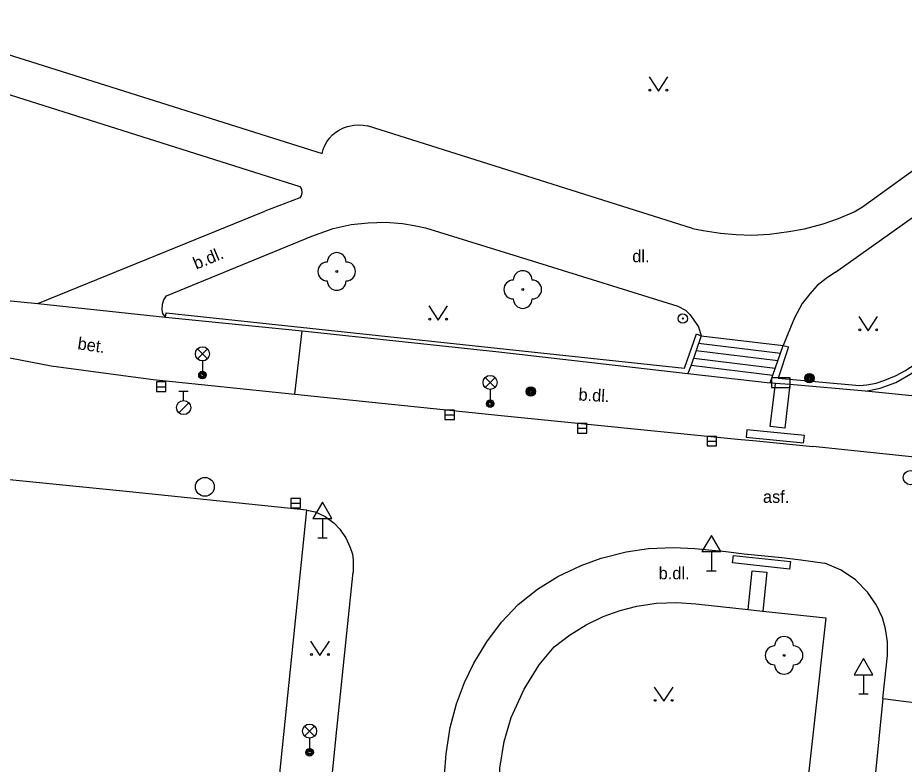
# Model space of a CAD drawing. Extents: x -595546 to -593986, y -1160845 to -1159202.
# Drawn here: x -594527.03 to -594479.94, y -1159934.78 to -1159895.13 of the extents above; entities that cross this region are included whole.
import ezdxf

# ---------------------------------------------------------------- set-up
doc = ezdxf.new("R2010")
doc.units = 0
for name, color, linetype in [('Level 22', 7, 'Continuous'), ('Level 24', 7, 'Continuous'), ('Level 25', 7, 'Continuous'), ('Level 27', 7, 'Continuous'), ('Level 28', 7, 'Continuous'), ('Level 33', 7, 'Continuous'), ('Level 34', 7, 'Continuous'), ('Level 36', 7, 'Continuous'), ('Specificka linie pasportu komunikaci', 7, 'Continuous'), ('TM - chodniky - VP', 7, 'Continuous'), ('TM - komunikace - VP', 7, 'Continuous'), ('TM - letecke snimky - pomocna linie', 7, 'Continuous'), ('TM - popis povrchu', 7, 'Continuous'), ('TM - rozhrani mezi zpev. plochami mezi sebou - VP', 7, 'Continuous'), ('TM - rozhrani ploch obecne - VP', 7, 'Continuous'), ('TM - schody - VP', 7, 'Continuous')]:
    doc.layers.add(name, color=color, linetype=linetype)

msp = doc.modelspace()

# ---------------------------------------------------------------- linework, layer by layer
at = {"layer": 'Level 22'}
for centre in [(-594510.09, -1159908.61), (-594500.21, -1159909.57), (-594486.33, -1159929)]:
    msp.add_circle(centre, 0.05, dxfattribs=at)
for centre, start, end in [((-594510.09, -1159908.11), 0, 180), ((-594510.59, -1159908.61), 90, 270), ((-594509.59, -1159908.61), 270, 90), ((-594500.21, -1159909.07), 0, 180), ((-594510.09, -1159909.11), 180, 0), ((-594500.71, -1159909.57), 90, 270), ((-594499.71, -1159909.57), 270, 90), ((-594500.21, -1159910.07), 180, 0), ((-594486.33, -1159928.5), 0, 180), ((-594486.83, -1159929), 90, 270), ((-594485.83, -1159929), 270, 90), ((-594486.33, -1159929.5), 180, 0)]:
    msp.add_arc(centre, 0.5, start, end, dxfattribs=at)
at = {"layer": 'Level 24'}
msp.add_lwpolyline([(-594486.997, -1159914.768), (-594485.997, -1159914.768), (-594485.997, -1159914.268), (-594486.997, -1159914.268)], close=True, dxfattribs=at)
at = {"layer": 'Level 25'}
for centre, radius in [((-594491.71, -1159911.11), 0.25), ((-594491.71, -1159911.11), 0.0303), ((-594484.98, -1159914.28), 0.25), ((-594484.98, -1159914.28), 0.2), ((-594484.98, -1159914.28), 0.15), ((-594484.98, -1159914.28), 0.1), ((-594484.98, -1159914.28), 0.05), ((-594499.78, -1159914.99), 0.25), ((-594499.78, -1159914.99), 0.2), ((-594499.78, -1159914.99), 0.15), ((-594499.78, -1159914.99), 0.1), ((-594499.78, -1159914.99), 0.05)]:
    msp.add_circle(centre, radius, dxfattribs=at)
at = {"layer": 'Level 27'}
for p, q in [((-594519.66, -1159914.73), (-594519.16, -1159914.73)), ((-594504.34, -1159916.23), (-594503.84, -1159916.23)), ((-594497.3, -1159916.94), (-594496.8, -1159916.94)), ((-594490.41, -1159917.63), (-594489.91, -1159917.63)), ((-594512.52, -1159920.92), (-594512.02, -1159920.92))]:
    msp.add_line(p, q, dxfattribs=at)
for points in [[(-594519.66, -1159914.98), (-594519.16, -1159914.98), (-594519.16, -1159914.48), (-594519.66, -1159914.48)], [(-594504.34, -1159916.48), (-594503.84, -1159916.48), (-594503.84, -1159915.98), (-594504.34, -1159915.98)], [(-594497.3, -1159917.19), (-594496.8, -1159917.19), (-594496.8, -1159916.69), (-594497.3, -1159916.69)], [(-594490.41, -1159917.88), (-594489.91, -1159917.88), (-594489.91, -1159917.38), (-594490.41, -1159917.38)], [(-594512.52, -1159921.17), (-594512.02, -1159921.17), (-594512.02, -1159920.67), (-594512.52, -1159920.67)]]:
    msp.add_lwpolyline(points, close=True, dxfattribs=at)
msp.add_circle((-594517.09, -1159920.05), 0.5, dxfattribs=at)
at = {"layer": 'Level 28'}
for p, q in [((-594518.47, -1159914.965), (-594517.97, -1159914.965)), ((-594518.22, -1159915.465), (-594518.22, -1159914.965)), ((-594518.478, -1159916.112), (-594517.948, -1159915.582))]:
    msp.add_line(p, q, dxfattribs=at)
for centre in [(-594518.22, -1159915.84), (-594479.62, -1159919.56)]:
    msp.add_circle(centre, 0.375, dxfattribs=at)
at = {"layer": 'Level 33'}
for p, q in [((-594517.485, -1159913.25), (-594516.955, -1159912.72)), ((-594517.485, -1159912.72), (-594516.955, -1159913.25)), ((-594517.22, -1159913.36), (-594517.22, -1159914.11)), ((-594502.205, -1159914.77), (-594501.675, -1159914.24)), ((-594502.205, -1159914.24), (-594501.675, -1159914.77)), ((-594501.94, -1159914.88), (-594501.94, -1159915.63)), ((-594511.795, -1159933.29), (-594511.265, -1159932.76)), ((-594511.795, -1159932.76), (-594511.265, -1159933.29)), ((-594511.53, -1159933.4), (-594511.53, -1159934.15))]:
    msp.add_line(p, q, dxfattribs=at)
for centre, radius in [((-594517.22, -1159912.985), 0.375), ((-594517.22, -1159914.11), 0.2), ((-594517.22, -1159914.11), 0.145), ((-594517.22, -1159914.11), 0.0876), ((-594501.94, -1159914.505), 0.375), ((-594501.94, -1159915.63), 0.2), ((-594501.94, -1159915.63), 0.145), ((-594501.94, -1159915.63), 0.0876), ((-594511.53, -1159933.025), 0.375), ((-594511.53, -1159934.15), 0.2), ((-594511.53, -1159934.15), 0.145), ((-594511.53, -1159934.15), 0.0876)]:
    msp.add_circle(centre, radius, dxfattribs=at)
at = {"layer": 'Level 34'}
for p, q in [((-594510.85, -1159921.732), (-594510.85, -1159922.75)), ((-594511.1, -1159922.75), (-594510.6, -1159922.75)), ((-594490.19, -1159923.492), (-594490.19, -1159924.51)), ((-594490.44, -1159924.51), (-594489.94, -1159924.51)), ((-594482.11, -1159930.032), (-594482.11, -1159931.05)), ((-594482.36, -1159931.05), (-594481.86, -1159931.05))]:
    msp.add_line(p, q, dxfattribs=at)
for points in [[(-594511.35, -1159921.732), (-594510.35, -1159921.732), (-594510.85, -1159920.866)], [(-594490.69, -1159923.492), (-594489.69, -1159923.492), (-594490.19, -1159922.626)], [(-594482.61, -1159930.032), (-594481.61, -1159930.032), (-594482.11, -1159929.166)]]:
    msp.add_lwpolyline(points, close=True, dxfattribs=at)
at = {"layer": 'Level 36'}
for points in [[(-594493.5, -1159898.28), (-594493, -1159899.03), (-594492.5, -1159898.28)], [(-594505.2, -1159910.44), (-594504.7, -1159911.19), (-594504.2, -1159910.44)], [(-594482.36, -1159911.01), (-594481.86, -1159911.76), (-594481.36, -1159911.01)], [(-594511.48, -1159928.25), (-594510.98, -1159929), (-594510.48, -1159928.25)], [(-594493.22, -1159930.69), (-594492.72, -1159931.44), (-594492.22, -1159930.69)]]:
    msp.add_lwpolyline(points, dxfattribs=at)
for centre in [(-594493.45, -1159898.98), (-594492.551, -1159898.98), (-594505.15, -1159911.14), (-594504.251, -1159911.14), (-594482.31, -1159911.71), (-594481.411, -1159911.71), (-594511.43, -1159928.95), (-594510.531, -1159928.95), (-594493.17, -1159931.39), (-594492.271, -1159931.39)]:
    msp.add_circle(centre, 0.05, dxfattribs=at)
at = {"layer": 'Specificka linie pasportu komunikaci'}
msp.add_lwpolyline([(-594491.44, -1159914.03), (-594487.06, -1159914.52)], dxfattribs=at)
at = {"layer": 'TM - chodniky - VP'}
for points in [[(-594491.19, -1159906.33), (-594508.46, -1159900.88)], [(-594482.16, -1159905.18), (-594478.65, -1159902.64)], [(-594483.59, -1159908.64), (-594476.4, -1159903.53)], [(-594525.96, -1159910.32), (-594513.91, -1159905.4)], [(-594491.19, -1159906.33), (-594490.62, -1159906.44), (-594489.71, -1159906.58), (-594488.87, -1159906.64), (-594488.04, -1159906.69), (-594487.1, -1159906.62), (-594486.08, -1159906.48), (-594485.25, -1159906.35), (-594484.25, -1159906.08), (-594483.43, -1159905.79), (-594482.6, -1159905.44), (-594482.16, -1159905.18)], [(-594509.32, -1159906.12), (-594508.41, -1159906.02), (-594507.5, -1159906), (-594506.59, -1159906.07), (-594505.98, -1159906.16), (-594505.37, -1159906.29)], [(-594519.19, -1159911.04), (-594519.32, -1159910.84), (-594519.36, -1159910.64), (-594519.35, -1159910.35), (-594519.27, -1159910.12), (-594519.12, -1159909.9), (-594511.41, -1159906.74), (-594510.27, -1159906.33), (-594509.32, -1159906.12)], [(-594505.37, -1159906.29), (-594499.71, -1159908.05)], [(-594499.71, -1159908.05), (-594491.97, -1159910.45)], [(-594483.59, -1159908.64), (-594484.1, -1159908.98), (-594484.57, -1159909.36), (-594484.95, -1159909.78), (-594485.36, -1159910.32), (-594485.78, -1159911.07), (-594485.98, -1159911.58), (-594486.38, -1159912.55)], [(-594530.68, -1159909.85), (-594525.96, -1159910.32)], [(-594491.97, -1159910.45), (-594491.56, -1159910.67), (-594491.33, -1159910.89), (-594491.15, -1159911.14), (-594490.88, -1159911.55), (-594490.73, -1159912.02)], [(-594482.01, -1159914.97), (-594481.23, -1159914.8), (-594480.39, -1159914.5), (-594479.59, -1159914.05), (-594479.12, -1159913.68), (-594478.45, -1159912.98), (-594477.99, -1159912.33), (-594477.59, -1159911.53), (-594477.33, -1159910.63)], [(-594519.19, -1159911.04), (-594511.93, -1159911.77)], [(-594511.93, -1159911.77), (-594501.48, -1159912.87), (-594491.44, -1159914.03)], [(-594490.73, -1159912.02), (-594491.26, -1159913.58)], [(-594486.93, -1159914.12), (-594486.38, -1159912.55)], [(-594491.26, -1159913.58), (-594491.44, -1159914.03)], [(-594487.06, -1159914.52), (-594486.93, -1159914.12)], [(-594486.78, -1159914.56), (-594487.06, -1159914.52)], [(-594486.03, -1159914.61), (-594486.78, -1159914.56)], [(-594482.01, -1159914.97), (-594486.03, -1159914.61)], [(-594496.84, -1159927.37), (-594495.93, -1159926.93), (-594495.03, -1159926.61), (-594494.14, -1159926.39), (-594493.1, -1159926.23), (-594492.03, -1159926.2), (-594491.02, -1159926.27)], [(-594491.02, -1159926.27), (-594488.24, -1159926.57)], [(-594488.24, -1159926.57), (-594487.46, -1159926.65)], [(-594487.46, -1159926.65), (-594484.11, -1159927.01)], [(-594484.11, -1159927.01), (-594485.31, -1159937.87)], [(-594498.54, -1159928.55), (-594497.73, -1159927.92), (-594496.84, -1159927.37)], [(-594500.82, -1159932.3), (-594500.14, -1159930.79), (-594499.33, -1159929.51), (-594498.54, -1159928.55)], [(-594501.48, -1159936.26), (-594501.43, -1159934.99), (-594501.2, -1159933.58), (-594500.82, -1159932.3)]]:
    msp.add_lwpolyline(points, dxfattribs=at)
at = {"layer": 'TM - komunikace - VP'}
for points in [[(-594528.47, -1159913), (-594525.26, -1159913.63)], [(-594525.26, -1159913.63), (-594519.84, -1159914.34)], [(-594519.84, -1159914.34), (-594512.32, -1159915.13)], [(-594512.32, -1159915.13), (-594501.35, -1159916.26), (-594488.8, -1159917.51), (-594487.8, -1159917.61), (-594484.81, -1159917.9)], [(-594471.91, -1159919.25), (-594475.84, -1159918.84), (-594484.81, -1159917.9)], [(-594513.11, -1159935.27), (-594511.68, -1159921.28)], [(-594511.68, -1159921.28), (-594511.23, -1159921.37), (-594510.71, -1159921.62), (-594510.23, -1159921.98), (-594509.92, -1159922.29), (-594509.82, -1159922.46), (-594509.6, -1159922.76), (-594509.37, -1159923.27), (-594509.25, -1159923.63), (-594509.21, -1159923.95), (-594509.21, -1159924.59)], [(-594504.36, -1159935.36), (-594504.27, -1159934.23), (-594504.07, -1159932.84), (-594503.73, -1159931.58), (-594503.3, -1159930.45), (-594502.8, -1159929.41), (-594502.12, -1159928.29), (-594501.33, -1159927.24), (-594500.46, -1159926.3), (-594499.42, -1159925.49), (-594498.35, -1159924.82), (-594497.11, -1159924.23), (-594496.05, -1159923.84), (-594494.71, -1159923.5), (-594493.53, -1159923.33), (-594492.21, -1159923.27), (-594491.06, -1159923.33)], [(-594491.06, -1159923.33), (-594489.42, -1159923.49), (-594488.44, -1159923.6), (-594486.44, -1159923.81), (-594485.44, -1159923.92), (-594484.16, -1159924.1)], [(-594481.08, -1159931.29), (-594480.97, -1159930.31), (-594480.84, -1159929), (-594480.84, -1159928.28), (-594480.94, -1159927.6), (-594481.11, -1159927.01), (-594481.42, -1159926.33), (-594481.89, -1159925.64), (-594482.54, -1159924.98), (-594483.29, -1159924.47), (-594484.16, -1159924.1)], [(-594510.35, -1159935.59), (-594510.13, -1159933.46), (-594509.21, -1159924.59)], [(-594481.08, -1159931.29), (-594482.11, -1159941.65)]]:
    msp.add_lwpolyline(points, dxfattribs=at)
at = {"layer": 'TM - letecke snimky - pomocna linie'}
for points in [[(-594541.67, -1159892.49), (-594540.46, -1159893), (-594510.86, -1159902.35), (-594510.81, -1159902.14), (-594510.72, -1159901.92), (-594510.61, -1159901.72), (-594510.48, -1159901.53), (-594510.32, -1159901.36), (-594510.14, -1159901.21), (-594509.94, -1159901.08), (-594509.73, -1159900.98), (-594509.51, -1159900.91), (-594509.18, -1159900.84), (-594508.92, -1159900.82), (-594508.69, -1159900.84), (-594508.46, -1159900.88)], [(-594540.34, -1159895.73), (-594540.04, -1159895.62), (-594539.77, -1159895.56), (-594539.49, -1159895.54), (-594539.2, -1159895.55), (-594538.92, -1159895.6), (-594512.04, -1159904.1), (-594511.96, -1159904.24), (-594511.94, -1159904.43), (-594511.98, -1159904.59), (-594512.05, -1159904.69), (-594513.91, -1159905.4)]]:
    msp.add_lwpolyline(points, dxfattribs=at)
at = {"layer": 'TM - rozhrani mezi zpev. plochami mezi sebou - VP'}
for points in [[(-594512.32, -1159915.13), (-594511.93, -1159911.77)], [(-594486.03, -1159914.61), (-594486.28, -1159916.93), (-594487.07, -1159916.84), (-594486.78, -1159914.56)], [(-594485.29, -1159917.71), (-594485.24, -1159917.32), (-594488.31, -1159917.02), (-594488.34, -1159917.41)], [(-594488.34, -1159917.41), (-594485.29, -1159917.71)], [(-594489.02, -1159923.69), (-594485.99, -1159924.02), (-594486.04, -1159924.42), (-594489.07, -1159924.08), (-594489.02, -1159923.69)], [(-594488.24, -1159926.57), (-594488.03, -1159924.51), (-594487.24, -1159924.58), (-594487.46, -1159926.65)]]:
    msp.add_lwpolyline(points, dxfattribs=at)
at = {"layer": 'TM - rozhrani ploch obecne - VP'}
for points in [[(-594525.96, -1159910.32), (-594519.19, -1159911.04)], [(-594482.33, -1159914.66), (-594481.94, -1159914.64), (-594481.43, -1159914.54), (-594480.98, -1159914.39), (-594480.38, -1159914.14), (-594479.91, -1159913.89), (-594479.31, -1159913.49), (-594478.64, -1159912.82), (-594478.18, -1159912.17), (-594477.8, -1159911.33), (-594477.59, -1159910.62)], [(-594519.19, -1159911.04), (-594519.14, -1159910.81), (-594491.62, -1159913.75), (-594490.98, -1159911.92), (-594490.73, -1159912.02)], [(-594490.73, -1159912.02), (-594486.38, -1159912.55)], [(-594486.38, -1159912.55), (-594486.09, -1159912.62), (-594486.64, -1159914.27), (-594482.33, -1159914.66)], [(-594491.26, -1159913.58), (-594486.93, -1159914.12)], [(-594471.62, -1159916.02), (-594482.01, -1159914.97)], [(-594521.09, -1159920.32), (-594527.47, -1159919.67)], [(-594511.68, -1159921.28), (-594521.09, -1159920.32)], [(-594481.08, -1159931.29), (-594478.05, -1159931.68), (-594479.17, -1159942.06), (-594480.62, -1159955.2), (-594481.83, -1159966.46), (-594483.43, -1159981.17)]]:
    msp.add_lwpolyline(points, dxfattribs=at)
at = {"layer": 'TM - schody - VP'}
for points in [[(-594490.87, -1159912.42), (-594486.52, -1159912.95)], [(-594491, -1159912.81), (-594486.66, -1159913.34)], [(-594491.13, -1159913.21), (-594486.8, -1159913.74)]]:
    msp.add_lwpolyline(points, dxfattribs=at)

# ---------------------------------------------------------------- texts
at = {"layer": 'TM - popis povrchu'}
for s, rotation, p in [('b.dl.', 22.56, (-594517.55, -1159908.52)), ('bet.', 351.86, (-594523.88, -1159912.74)), ('b.dl.', 356.72, (-594497.26, -1159915.46))]:
    msp.add_text(s, height=0.65, rotation=rotation, dxfattribs=at).set_placement(p)
for s, p in [('dl.', (-594494.39, -1159908.12)), ('asf.', (-594487.45, -1159920.9)), ('b.dl.', (-594492.99, -1159924.96))]:
    msp.add_text(s, height=0.65, dxfattribs=at).set_placement(p)

doc.saveas('drawing.dxf')
